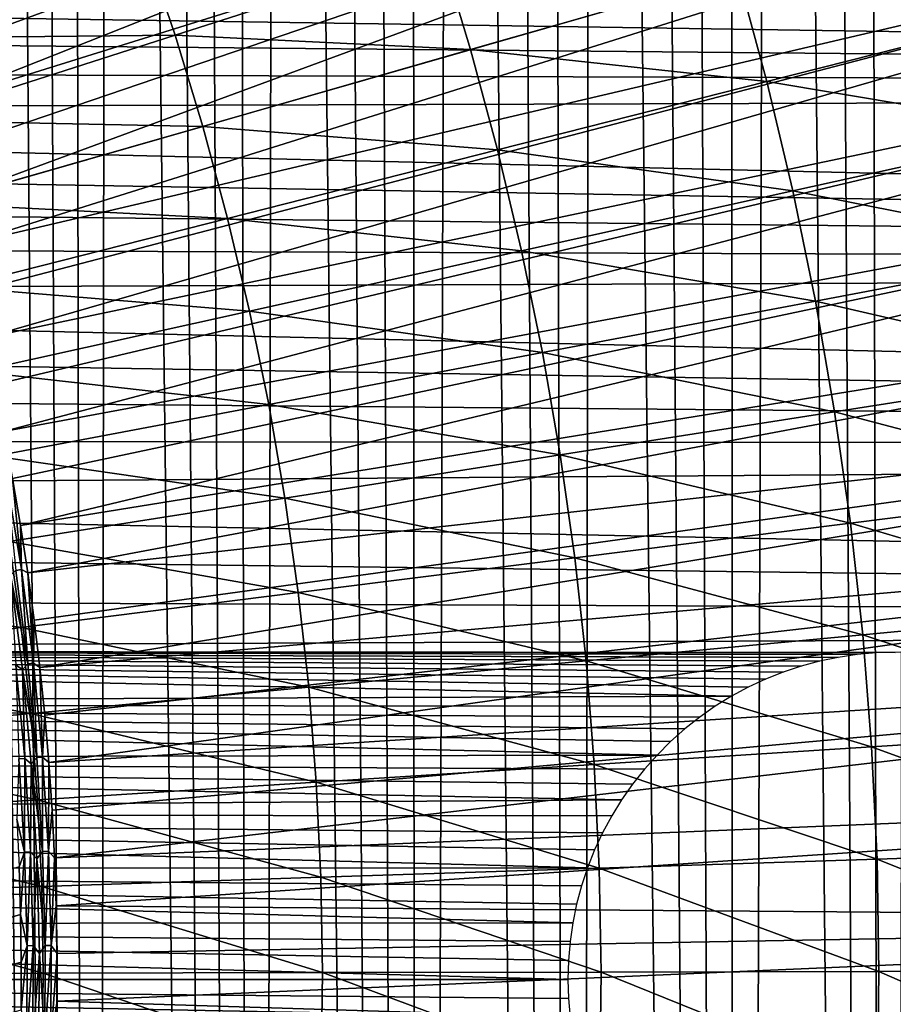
# Model space of a CAD drawing. Header units: millimetres. Extents: x -50 to 50, y -50 to 50.
# Tile 389 of 562: x 10.7 to 14, y -0.1 to 3.7. Entities that reach past the tile are written whole.
import ezdxf

# ---------------------------------------------------------------- set-up
doc = ezdxf.new("R2010")
doc.units = ezdxf.units.MM
doc.header["$LTSCALE"] = 65.185185
for name, color, linetype in [('1', 7, 'CONTINUOUS'), ('2', 7, 'CONTINUOUS'), ('36', 7, 'CONTINUOUS'), ('37', 7, 'CONTINUOUS'), ('87', 7, 'CONTINUOUS'), ('88', 7, 'CONTINUOUS'), ('89', 7, 'CONTINUOUS'), ('93', 7, 'CONTINUOUS'), ('94', 7, 'CONTINUOUS')]:
    doc.layers.add(name, color=color, linetype=linetype)

msp = doc.modelspace()

# ---------------------------------------------------------------- linework, layer by layer
at = {"layer": '1', "color": 7, "linetype": 'Continuous', "true_color": 0xf5f5f5}
for points in [[(28.9654, 4.0703), (29.0523, 3.3952), (3.2359, 4.0577), (28.9654, 4.0703)], [(3.2359, 4.0577), (29.0523, 3.3952), (3.3987, 3.9224), (3.2359, 4.0577)], [(3.3987, 3.9224), (29.0523, 3.3952), (3.5559, 3.7804), (3.3987, 3.9224)], [(3.5559, 3.7804), (29.0523, 3.3952), (3.7071, 3.6323), (3.5559, 3.7804)], [(3.7071, 3.6323), (29.0523, 3.3952), (3.8522, 3.478), (3.7071, 3.6323)], [(3.8522, 3.478), (29.0523, 3.3952), (3.9909, 3.318), (3.8522, 3.478)], [(29.0523, 3.3952), (29.1234, 2.7183), (3.9909, 3.318), (29.0523, 3.3952)], [(3.9909, 3.318), (29.1234, 2.7183), (4.1229, 3.1525), (3.9909, 3.318)], [(4.1229, 3.1525), (29.1234, 2.7183), (4.248, 2.9817), (4.1229, 3.1525)], [(4.248, 2.9817), (29.1234, 2.7183), (4.3661, 2.806), (4.248, 2.9817)], [(4.3661, 2.806), (29.1234, 2.7183), (4.4769, 2.6255), (4.3661, 2.806)], [(29.1234, 2.7183), (29.1788, 2.0398), (4.4769, 2.6255), (29.1234, 2.7183)], [(4.4769, 2.6255), (29.1788, 2.0398), (4.5803, 2.4407), (4.4769, 2.6255)], [(4.5803, 2.4407), (29.1788, 2.0398), (4.676, 2.2518), (4.5803, 2.4407)], [(4.676, 2.2518), (29.1788, 2.0398), (4.764, 2.0593), (4.676, 2.2518)], [(4.764, 2.0593), (29.1788, 2.0398), (4.844, 1.8632), (4.764, 2.0593)], [(29.1788, 2.0398), (29.2184, 1.3603), (4.844, 1.8632), (29.1788, 2.0398)], [(4.844, 1.8632), (29.2184, 1.3603), (4.916, 1.6641), (4.844, 1.8632)], [(4.916, 1.6641), (29.2184, 1.3603), (4.9798, 1.4622), (4.916, 1.6641)], [(4.9798, 1.4622), (29.2184, 1.3603), (5.0353, 1.2578), (4.9798, 1.4622)], [(5.0353, 1.2578), (29.2184, 1.3603), (14, 1.25), (5.0353, 1.2578)], [(13.9273, 1.2479), (5.0353, 1.2578), (14, 1.25), (13.9273, 1.2479)], [(13.8549, 1.2415), (5.0353, 1.2578), (13.9273, 1.2479), (13.8549, 1.2415)], [(13.7829, 1.231), (5.0353, 1.2578), (13.8549, 1.2415), (13.7829, 1.231)], [(13.7118, 1.2163), (5.0353, 1.2578), (13.7829, 1.231), (13.7118, 1.2163)], [(13.6415, 1.1975), (5.0353, 1.2578), (13.7118, 1.2163), (13.6415, 1.1975)], [(13.5725, 1.1746), (5.0353, 1.2578), (13.6415, 1.1975), (13.5725, 1.1746)], [(13.5049, 1.1478), (5.0353, 1.2578), (13.5725, 1.1746), (13.5049, 1.1478)], [(13.439, 1.117), (5.0353, 1.2578), (13.5049, 1.1478), (13.439, 1.117)], [(13.375, 1.0825), (5.0353, 1.2578), (13.439, 1.117), (13.375, 1.0825)], [(5.0824, 1.0515), (5.0353, 1.2578), (13.375, 1.0825), (5.0824, 1.0515)], [(13.3131, 1.0444), (5.0824, 1.0515), (13.375, 1.0825), (13.3131, 1.0444)], [(13.2536, 1.0027), (5.0824, 1.0515), (13.3131, 1.0444), (13.2536, 1.0027)], [(13.1965, 0.9575), (5.0824, 1.0515), (13.2536, 1.0027), (13.1965, 0.9575)], [(13.1422, 0.9092), (5.0824, 1.0515), (13.1965, 0.9575), (13.1422, 0.9092)], [(13.0908, 0.8578), (5.0824, 1.0515), (13.1422, 0.9092), (13.0908, 0.8578)], [(5.121, 0.8432), (5.0824, 1.0515), (13.0908, 0.8578), (5.121, 0.8432)], [(13.0425, 0.8035), (5.121, 0.8432), (13.0908, 0.8578), (13.0425, 0.8035)], [(5.1512, 0.6337), (5.121, 0.8432), (12.9556, 0.6869), (5.1512, 0.6337)], [(12.9556, 0.6869), (5.121, 0.8432), (12.9973, 0.7464), (12.9556, 0.6869)], [(12.9973, 0.7464), (5.121, 0.8432), (13.0425, 0.8035), (12.9973, 0.7464)], [(12.9175, 0.625), (5.1512, 0.6337), (12.9556, 0.6869), (12.9175, 0.625)], [(12.883, 0.561), (5.1512, 0.6337), (12.9175, 0.625), (12.883, 0.561)], [(12.8522, 0.4951), (5.1512, 0.6337), (12.883, 0.561), (12.8522, 0.4951)], [(12.8254, 0.4275), (5.1512, 0.6337), (12.8522, 0.4951), (12.8254, 0.4275)], [(5.1727, 0.423), (5.1512, 0.6337), (12.8254, 0.4275), (5.1727, 0.423)], [(12.8025, 0.3585), (5.1727, 0.423), (12.8254, 0.4275), (12.8025, 0.3585)], [(12.7837, 0.2882), (5.1727, 0.423), (12.8025, 0.3585), (12.7837, 0.2882)], [(12.769, 0.2171), (5.1727, 0.423), (12.7837, 0.2882), (12.769, 0.2171)], [(5.1857, 0.2118), (5.1727, 0.423), (12.769, 0.2171), (5.1857, 0.2118)], [(12.7585, 0.1451), (5.1857, 0.2118), (12.769, 0.2171), (12.7585, 0.1451)], [(12.7521, 0.0728), (5.1857, 0.2118), (12.7585, 0.1451), (12.7521, 0.0728)], [(12.75, 0), (5.1857, 0.2118), (12.7521, 0.0728), (12.75, 0)], [(5.19, 0), (5.1857, 0.2118), (12.75, 0), (5.19, 0)], [(5.1859, -0.2065), (5.19, 0), (12.7585, -0.1451), (5.1859, -0.2065)], [(12.7521, -0.0728), (5.19, 0), (12.75, 0), (12.7521, -0.0728)], [(12.7585, -0.1451), (5.19, 0), (12.7521, -0.0728), (12.7585, -0.1451)]]:
    msp.add_3dface(points, dxfattribs=at)
at = {"layer": '2', "color": 7, "linetype": 'Continuous', "true_color": 0xf5f5f5}
for points in [[(10.9346, -27.1293, 4.3), (10.4131, 20.0075, 4.3), (10.3055, -27.3744, 4.3), (10.9346, -27.1293, 4.3)], [(10.5538, 19.9043, 4.3), (10.4131, 20.0075, 4.3), (10.9346, -27.1293, 4.3), (10.5538, 19.9043, 4.3)], [(10.6989, 19.8073, 4.3), (10.5538, 19.9043, 4.3), (10.9346, -27.1293, 4.3), (10.6989, 19.8073, 4.3)], [(10.8481, 19.7168, 4.3), (10.6989, 19.8073, 4.3), (10.9346, -27.1293, 4.3), (10.8481, 19.7168, 4.3)], [(11.0011, 19.6329, 4.3), (10.8481, 19.7168, 4.3), (10.9346, -27.1293, 4.3), (11.0011, 19.6329, 4.3)], [(11.558, -26.8696, 4.3), (11.0011, 19.6329, 4.3), (10.9346, -27.1293, 4.3), (11.558, -26.8696, 4.3)], [(11.1576, 19.5556, 4.3), (11.0011, 19.6329, 4.3), (11.558, -26.8696, 4.3), (11.1576, 19.5556, 4.3)], [(11.3173, 19.4854, 4.3), (11.1576, 19.5556, 4.3), (11.558, -26.8696, 4.3), (11.3173, 19.4854, 4.3)], [(11.48, 19.4221, 4.3), (11.3173, 19.4854, 4.3), (11.558, -26.8696, 4.3), (11.48, 19.4221, 4.3)], [(11.6453, 19.366, 4.3), (11.48, 19.4221, 4.3), (11.558, -26.8696, 4.3), (11.6453, 19.366, 4.3)], [(12.1751, -26.5957, 4.3), (11.6453, 19.366, 4.3), (11.558, -26.8696, 4.3), (12.1751, -26.5957, 4.3)], [(11.8128, 19.3172, 4.3), (11.6453, 19.366, 4.3), (12.1751, -26.5957, 4.3), (11.8128, 19.3172, 4.3)], [(14.0509, 19.366, 4.3), (13.8834, 19.3172, 4.3), (13.9864, -25.6894, 4.3), (14.0509, 19.366, 4.3)], [(14.5756, -25.3597, 4.3), (14.0509, 19.366, 4.3), (13.9864, -25.6894, 4.3), (14.5756, -25.3597, 4.3)], [(11.9824, 19.2757, 4.3), (11.8128, 19.3172, 4.3), (12.1751, -26.5957, 4.3), (11.9824, 19.2757, 4.3)], [(13.8834, 19.3172, 4.3), (13.7138, 19.2757, 4.3), (13.9864, -25.6894, 4.3), (13.8834, 19.3172, 4.3)], [(12.1535, 19.2417, 4.3), (11.9824, 19.2757, 4.3), (12.1751, -26.5957, 4.3), (12.1535, 19.2417, 4.3)], [(13.7138, 19.2757, 4.3), (13.5427, 19.2417, 4.3), (13.9864, -25.6894, 4.3), (13.7138, 19.2757, 4.3)], [(12.326, 19.2151, 4.3), (12.1535, 19.2417, 4.3), (12.1751, -26.5957, 4.3), (12.326, 19.2151, 4.3)], [(13.5427, 19.2417, 4.3), (13.3702, 19.2151, 4.3), (13.3896, -26.0054, 4.3), (13.5427, 19.2417, 4.3)], [(13.9864, -25.6894, 4.3), (13.5427, 19.2417, 4.3), (13.3896, -26.0054, 4.3), (13.9864, -25.6894, 4.3)], [(12.7858, -26.3075, 4.3), (12.326, 19.2151, 4.3), (12.1751, -26.5957, 4.3), (12.7858, -26.3075, 4.3)], [(12.4994, 19.1961, 4.3), (12.326, 19.2151, 4.3), (12.7858, -26.3075, 4.3), (12.4994, 19.1961, 4.3)], [(12.6736, 19.1847, 4.3), (12.4994, 19.1961, 4.3), (12.7858, -26.3075, 4.3), (12.6736, 19.1847, 4.3)], [(12.8481, 19.1809, 4.3), (12.6736, 19.1847, 4.3), (12.7858, -26.3075, 4.3), (12.8481, 19.1809, 4.3)], [(13.0225, 19.1847, 4.3), (12.8481, 19.1809, 4.3), (13.3896, -26.0054, 4.3), (13.0225, 19.1847, 4.3)], [(13.1967, 19.1961, 4.3), (13.0225, 19.1847, 4.3), (13.3896, -26.0054, 4.3), (13.1967, 19.1961, 4.3)], [(13.3702, 19.2151, 4.3), (13.1967, 19.1961, 4.3), (13.3896, -26.0054, 4.3), (13.3702, 19.2151, 4.3)], [(13.3896, -26.0054, 4.3), (12.8481, 19.1809, 4.3), (12.7858, -26.3075, 4.3), (13.3896, -26.0054, 4.3)]]:
    msp.add_3dface(points, dxfattribs=at)
at = {"layer": '36', "color": 15, "linetype": 'Continuous', "true_color": 0xaf503c}
for points in [[(10.0127, 3.9061, -16.7687), (11.1333, 3.9524, -16.6071), (10.1281, 3.5959, -16.7687), (10.0127, 3.9061, -16.7687)], [(11.1333, 3.9524, -16.6071), (11.2496, 3.6076, -16.6071), (10.1281, 3.5959, -16.7687), (11.1333, 3.9524, -16.6071)], [(11.1333, 3.9524, -16.6071), (12.263, 3.9323, -16.4302), (11.2496, 3.6076, -16.6071), (11.1333, 3.9524, -16.6071)], [(12.263, 3.9323, -16.4302), (12.3782, 3.5527, -16.4302), (11.2496, 3.6076, -16.6071), (12.263, 3.9323, -16.4302)], [(12.263, 3.9323, -16.4302), (13.3985, 3.8452, -16.238), (12.3782, 3.5527, -16.4302), (12.263, 3.9323, -16.4302)], [(10.1281, 3.5959, -16.7687), (11.2496, 3.6076, -16.6071), (10.234, 3.2822, -16.7687), (10.1281, 3.5959, -16.7687)], [(11.2496, 3.6076, -16.6071), (11.3553, 3.2594, -16.6071), (10.234, 3.2822, -16.7687), (11.2496, 3.6076, -16.6071)], [(11.2496, 3.6076, -16.6071), (12.3782, 3.5527, -16.4302), (11.3553, 3.2594, -16.6071), (11.2496, 3.6076, -16.6071)], [(10.234, 3.2822, -16.7687), (11.3553, 3.2594, -16.6071), (10.3301, 2.9654, -16.7687), (10.234, 3.2822, -16.7687)]]:
    msp.add_3dface(points, dxfattribs=at)
at = {"layer": '37', "color": 15, "linetype": 'Continuous', "true_color": 0xaf503c}
for points in [[(12.3782, 3.5527, -16.4302), (13.3985, 3.8452, -16.238), (13.5105, 3.4307, -16.238), (12.3782, 3.5527, -16.4302)], [(13.3985, 3.8452, -16.238), (14.5366, 3.691, -16.0307), (13.5105, 3.4307, -16.238), (13.3985, 3.8452, -16.238)], [(14.5366, 3.691, -16.0307), (14.6432, 3.2416, -16.0307), (13.5105, 3.4307, -16.238), (14.5366, 3.691, -16.0307)], [(11.3553, 3.2594, -16.6071), (12.3782, 3.5527, -16.4302), (12.4816, 3.1697, -16.4302), (11.3553, 3.2594, -16.6071)], [(12.3782, 3.5527, -16.4302), (13.5105, 3.4307, -16.238), (12.4816, 3.1697, -16.4302), (12.3782, 3.5527, -16.4302)], [(13.5105, 3.4307, -16.238), (13.6096, 3.013, -16.238), (12.4816, 3.1697, -16.4302), (13.5105, 3.4307, -16.238)], [(13.5105, 3.4307, -16.238), (14.6432, 3.2416, -16.0307), (13.6096, 3.013, -16.238), (13.5105, 3.4307, -16.238)], [(10.3301, 2.9654, -16.7687), (11.3553, 3.2594, -16.6071), (11.4502, 2.9081, -16.6071), (10.3301, 2.9654, -16.7687)], [(11.3553, 3.2594, -16.6071), (12.4816, 3.1697, -16.4302), (11.4502, 2.9081, -16.6071), (11.3553, 3.2594, -16.6071)], [(14.6432, 3.2416, -16.0307), (14.736, 2.789, -16.0307), (13.6096, 3.013, -16.238), (14.6432, 3.2416, -16.0307)], [(12.4816, 3.1697, -16.4302), (12.5732, 2.7838, -16.4302), (11.4502, 2.9081, -16.6071), (12.4816, 3.1697, -16.4302)], [(12.4816, 3.1697, -16.4302), (13.6096, 3.013, -16.238), (12.5732, 2.7838, -16.4302), (12.4816, 3.1697, -16.4302)], [(13.6096, 3.013, -16.238), (13.6959, 2.5924, -16.238), (12.5732, 2.7838, -16.4302), (13.6096, 3.013, -16.238)], [(13.6096, 3.013, -16.238), (14.736, 2.789, -16.0307), (13.6959, 2.5924, -16.238), (13.6096, 3.013, -16.238)], [(10.3301, 2.9654, -16.7687), (11.4502, 2.9081, -16.6071), (10.4164, 2.6458, -16.7687), (10.3301, 2.9654, -16.7687)], [(11.4502, 2.9081, -16.6071), (11.5343, 2.554, -16.6071), (10.4164, 2.6458, -16.7687), (11.4502, 2.9081, -16.6071)], [(11.4502, 2.9081, -16.6071), (12.5732, 2.7838, -16.4302), (11.5343, 2.554, -16.6071), (11.4502, 2.9081, -16.6071)], [(12.5732, 2.7838, -16.4302), (12.6529, 2.3952, -16.4302), (11.5343, 2.554, -16.6071), (12.5732, 2.7838, -16.4302)], [(12.5732, 2.7838, -16.4302), (13.6959, 2.5924, -16.238), (12.6529, 2.3952, -16.4302), (12.5732, 2.7838, -16.4302)], [(14.736, 2.789, -16.0307), (14.8149, 2.3338, -16.0307), (13.6959, 2.5924, -16.238), (14.736, 2.789, -16.0307)], [(10.4164, 2.6458, -16.7687), (11.5343, 2.554, -16.6071), (10.4929, 2.3237, -16.7687), (10.4164, 2.6458, -16.7687)], [(13.6959, 2.5924, -16.238), (13.7691, 2.1693, -16.238), (12.6529, 2.3952, -16.4302), (13.6959, 2.5924, -16.238)], [(13.6959, 2.5924, -16.238), (14.8149, 2.3338, -16.0307), (13.7691, 2.1693, -16.238), (13.6959, 2.5924, -16.238)], [(11.5343, 2.554, -16.6071), (11.6074, 2.1975, -16.6071), (10.4929, 2.3237, -16.7687), (11.5343, 2.554, -16.6071)], [(11.5343, 2.554, -16.6071), (12.6529, 2.3952, -16.4302), (11.6074, 2.1975, -16.6071), (11.5343, 2.554, -16.6071)], [(12.6529, 2.3952, -16.4302), (12.7206, 2.0043, -16.4302), (11.6074, 2.1975, -16.6071), (12.6529, 2.3952, -16.4302)], [(12.6529, 2.3952, -16.4302), (13.7691, 2.1693, -16.238), (12.7206, 2.0043, -16.4302), (12.6529, 2.3952, -16.4302)], [(14.8149, 2.3338, -16.0307), (14.8796, 1.8764, -16.0307), (13.7691, 2.1693, -16.238), (14.8149, 2.3338, -16.0307)], [(10.4929, 2.3237, -16.7687), (11.6074, 2.1975, -16.6071), (10.5594, 1.9994, -16.7687), (10.4929, 2.3237, -16.7687)], [(11.6074, 2.1975, -16.6071), (11.6694, 1.8389, -16.6071), (10.5594, 1.9994, -16.7687), (11.6074, 2.1975, -16.6071)], [(11.6074, 2.1975, -16.6071), (12.7206, 2.0043, -16.4302), (11.6694, 1.8389, -16.6071), (11.6074, 2.1975, -16.6071)], [(13.7691, 2.1693, -16.238), (13.8293, 1.7442, -16.238), (12.7206, 2.0043, -16.4302), (13.7691, 2.1693, -16.238)], [(13.7691, 2.1693, -16.238), (14.8796, 1.8764, -16.0307), (13.8293, 1.7442, -16.238), (13.7691, 2.1693, -16.238)], [(10.5594, 1.9994, -16.7687), (11.6694, 1.8389, -16.6071), (10.6159, 1.6732, -16.7687), (10.5594, 1.9994, -16.7687)], [(12.7206, 2.0043, -16.4302), (12.7762, 1.6116, -16.4302), (11.6694, 1.8389, -16.6071), (12.7206, 2.0043, -16.4302)], [(12.7206, 2.0043, -16.4302), (13.8293, 1.7442, -16.238), (12.7762, 1.6116, -16.4302), (12.7206, 2.0043, -16.4302)], [(14.8796, 1.8764, -16.0307), (14.9303, 1.4172, -16.0307), (13.8293, 1.7442, -16.238), (14.8796, 1.8764, -16.0307)], [(11.6694, 1.8389, -16.6071), (11.7205, 1.4786, -16.6071), (10.6159, 1.6732, -16.7687), (11.6694, 1.8389, -16.6071)], [(11.6694, 1.8389, -16.6071), (12.7762, 1.6116, -16.4302), (11.7205, 1.4786, -16.6071), (11.6694, 1.8389, -16.6071)], [(13.8293, 1.7442, -16.238), (13.8764, 1.3174, -16.238), (12.7762, 1.6116, -16.4302), (13.8293, 1.7442, -16.238)], [(13.8293, 1.7442, -16.238), (14.9303, 1.4172, -16.0307), (13.8764, 1.3174, -16.238), (13.8293, 1.7442, -16.238)], [(10.6159, 1.6732, -16.7687), (10.6623, 1.3454, -16.7687), (9.5602, 1.5071, -16.9151), (10.6159, 1.6732, -16.7687)], [(10.6159, 1.6732, -16.7687), (11.7205, 1.4786, -16.6071), (10.6623, 1.3454, -16.7687), (10.6159, 1.6732, -16.7687)], [(12.7762, 1.6116, -16.4302), (12.8197, 1.2173, -16.4302), (11.7205, 1.4786, -16.6071), (12.7762, 1.6116, -16.4302)], [(12.7762, 1.6116, -16.4302), (13.8764, 1.3174, -16.238), (12.8197, 1.2173, -16.4302), (12.7762, 1.6116, -16.4302)], [(9.5602, 1.5071, -16.9151), (10.6623, 1.3454, -16.7687), (9.602, 1.2119, -16.9151), (9.5602, 1.5071, -16.9151)], [(11.7205, 1.4786, -16.6071), (11.7604, 1.1169, -16.6071), (10.6623, 1.3454, -16.7687), (11.7205, 1.4786, -16.6071)], [(11.7205, 1.4786, -16.6071), (12.8197, 1.2173, -16.4302), (11.7604, 1.1169, -16.6071), (11.7205, 1.4786, -16.6071)], [(14.9303, 1.4172, -16.0307), (14.9668, 0.9567, -16.0307), (13.8764, 1.3174, -16.238), (14.9303, 1.4172, -16.0307)], [(10.6623, 1.3454, -16.7687), (10.6986, 1.0163, -16.7687), (9.602, 1.2119, -16.9151), (10.6623, 1.3454, -16.7687)], [(10.6623, 1.3454, -16.7687), (11.7604, 1.1169, -16.6071), (10.6986, 1.0163, -16.7687), (10.6623, 1.3454, -16.7687)], [(13.8764, 1.3174, -16.238), (13.9103, 0.8893, -16.238), (12.8197, 1.2173, -16.4302), (13.8764, 1.3174, -16.238)], [(13.8764, 1.3174, -16.238), (14.9668, 0.9567, -16.0307), (13.9103, 0.8893, -16.238), (13.8764, 1.3174, -16.238)], [(9.602, 1.2119, -16.9151), (10.6986, 1.0163, -16.7687), (9.6346, 0.9155, -16.9151), (9.602, 1.2119, -16.9151)], [(12.8197, 1.2173, -16.4302), (12.851, 0.8218, -16.4302), (11.7604, 1.1169, -16.6071), (12.8197, 1.2173, -16.4302)], [(12.8197, 1.2173, -16.4302), (13.9103, 0.8893, -16.238), (12.851, 0.8218, -16.4302), (12.8197, 1.2173, -16.4302)], [(11.7604, 1.1169, -16.6071), (11.7891, 0.7541, -16.6071), (10.6986, 1.0163, -16.7687), (11.7604, 1.1169, -16.6071)], [(11.7604, 1.1169, -16.6071), (12.851, 0.8218, -16.4302), (11.7891, 0.7541, -16.6071), (11.7604, 1.1169, -16.6071)], [(10.6986, 1.0163, -16.7687), (10.7247, 0.6863, -16.7687), (9.6346, 0.9155, -16.9151), (10.6986, 1.0163, -16.7687)], [(10.6986, 1.0163, -16.7687), (11.7891, 0.7541, -16.6071), (10.7247, 0.6863, -16.7687), (10.6986, 1.0163, -16.7687)], [(14.9668, 0.9567, -16.0307), (14.989, 0.4952, -16.0307), (13.9103, 0.8893, -16.238), (14.9668, 0.9567, -16.0307)], [(9.6346, 0.9155, -16.9151), (10.7247, 0.6863, -16.7687), (9.6582, 0.6183, -16.9151), (9.6346, 0.9155, -16.9151)], [(13.9103, 0.8893, -16.238), (13.931, 0.4605, -16.238), (12.851, 0.8218, -16.4302), (13.9103, 0.8893, -16.238)], [(13.9103, 0.8893, -16.238), (14.989, 0.4952, -16.0307), (13.931, 0.4605, -16.238), (13.9103, 0.8893, -16.238)], [(12.851, 0.8218, -16.4302), (12.8702, 0.4256, -16.4302), (11.7891, 0.7541, -16.6071), (12.851, 0.8218, -16.4302)], [(12.851, 0.8218, -16.4302), (13.931, 0.4605, -16.238), (12.8702, 0.4256, -16.4302), (12.851, 0.8218, -16.4302)], [(11.7891, 0.7541, -16.6071), (11.8066, 0.3907, -16.6071), (10.7247, 0.6863, -16.7687), (11.7891, 0.7541, -16.6071)], [(11.7891, 0.7541, -16.6071), (12.8702, 0.4256, -16.4302), (11.8066, 0.3907, -16.6071), (11.7891, 0.7541, -16.6071)], [(10.7247, 0.6863, -16.7687), (10.7407, 0.3556, -16.7687), (9.6582, 0.6183, -16.9151), (10.7247, 0.6863, -16.7687)], [(10.7247, 0.6863, -16.7687), (11.8066, 0.3907, -16.6071), (10.7407, 0.3556, -16.7687), (10.7247, 0.6863, -16.7687)], [(9.6582, 0.6183, -16.9151), (10.7407, 0.3556, -16.7687), (9.6726, 0.3205, -16.9151), (9.6582, 0.6183, -16.9151)], [(14.989, 0.4952, -16.0307), (14.9971, 0.0333, -16.0307), (13.931, 0.4605, -16.238), (14.989, 0.4952, -16.0307)], [(13.931, 0.4605, -16.238), (13.9385, 0.0312, -16.238), (12.8702, 0.4256, -16.4302), (13.931, 0.4605, -16.238)], [(13.931, 0.4605, -16.238), (14.9971, 0.0333, -16.0307), (13.9385, 0.0312, -16.238), (13.931, 0.4605, -16.238)], [(12.8702, 0.4256, -16.4302), (12.8771, 0.029, -16.4302), (11.8066, 0.3907, -16.6071), (12.8702, 0.4256, -16.4302)], [(12.8702, 0.4256, -16.4302), (13.9385, 0.0312, -16.238), (12.8771, 0.029, -16.4302), (12.8702, 0.4256, -16.4302)], [(11.8066, 0.3907, -16.6071), (11.813, 0.0268, -16.6071), (10.7407, 0.3556, -16.7687), (11.8066, 0.3907, -16.6071)], [(11.8066, 0.3907, -16.6071), (12.8771, 0.029, -16.4302), (11.813, 0.0268, -16.6071), (11.8066, 0.3907, -16.6071)], [(10.7407, 0.3556, -16.7687), (10.7465, 0.0246, -16.7687), (9.6726, 0.3205, -16.9151), (10.7407, 0.3556, -16.7687)], [(10.7407, 0.3556, -16.7687), (11.813, 0.0268, -16.6071), (10.7465, 0.0246, -16.7687), (10.7407, 0.3556, -16.7687)], [(9.6726, 0.3205, -16.9151), (10.7465, 0.0246, -16.7687), (9.6778, 0.0224, -16.9151), (9.6726, 0.3205, -16.9151)], [(9.6778, 0.0224, -16.9151), (10.7421, -0.3064, -16.7687), (9.6738, -0.2757, -16.9151), (9.6778, 0.0224, -16.9151)], [(10.7465, 0.0246, -16.7687), (10.7421, -0.3064, -16.7687), (9.6778, 0.0224, -16.9151), (10.7465, 0.0246, -16.7687)], [(10.7465, 0.0246, -16.7687), (11.8081, -0.3371, -16.6071), (10.7421, -0.3064, -16.7687), (10.7465, 0.0246, -16.7687)], [(11.813, 0.0268, -16.6071), (11.8081, -0.3371, -16.6071), (10.7465, 0.0246, -16.7687), (11.813, 0.0268, -16.6071)], [(11.813, 0.0268, -16.6071), (12.8718, -0.3677, -16.4302), (11.8081, -0.3371, -16.6071), (11.813, 0.0268, -16.6071)], [(12.8771, 0.029, -16.4302), (12.8718, -0.3677, -16.4302), (11.813, 0.0268, -16.6071), (12.8771, 0.029, -16.4302)], [(12.8771, 0.029, -16.4302), (13.9328, -0.3982, -16.238), (12.8718, -0.3677, -16.4302), (12.8771, 0.029, -16.4302)], [(13.9385, 0.0312, -16.238), (13.9328, -0.3982, -16.238), (12.8771, 0.029, -16.4302), (13.9385, 0.0312, -16.238)], [(13.9385, 0.0312, -16.238), (14.9909, -0.4286, -16.0307), (13.9328, -0.3982, -16.238), (13.9385, 0.0312, -16.238)], [(14.9971, 0.0333, -16.0307), (14.9909, -0.4286, -16.0307), (13.9385, 0.0312, -16.238), (14.9971, 0.0333, -16.0307)]]:
    msp.add_3dface(points, dxfattribs=at)
at = {"layer": '87', "color": 250, "linetype": 'Continuous', "true_color": 0x1c1c1c}
for points in [[(10.1561, 3.6741, -11.9759), (10.2166, 3.502, -11.9759), (16.9022, 5.9544, -9.3843), (10.1561, 3.6741, -11.9759)], [(10.2166, 3.502, -11.9759), (10.2743, 3.3289, -11.9759), (16.9022, 5.9544, -9.3843), (10.2166, 3.502, -11.9759)], [(16.9022, 5.9544, -9.3843), (10.2743, 3.3289, -11.9759), (17.0712, 5.4509, -9.3843), (16.9022, 5.9544, -9.3843)], [(10.2743, 3.3289, -11.9759), (10.329, 3.1549, -11.9759), (17.0712, 5.4509, -9.3843), (10.2743, 3.3289, -11.9759)], [(10.329, 3.1549, -11.9759), (10.3808, 2.9799, -11.9759), (17.0712, 5.4509, -9.3843), (10.329, 3.1549, -11.9759)], [(17.0712, 5.4509, -9.3843), (10.3808, 2.9799, -11.9759), (17.2251, 4.9425, -9.3843), (17.0712, 5.4509, -9.3843)]]:
    msp.add_3dface(points, dxfattribs=at)
at = {"layer": '88', "color": 250, "linetype": 'Continuous', "true_color": 0x1c1c1c}
for points in [[(17.2251, 4.9425, -9.3843), (10.3808, 2.9799, -11.9759), (10.4296, 2.8041, -11.9759), (17.2251, 4.9425, -9.3843)], [(17.2251, 4.9425, -9.3843), (10.4296, 2.8041, -11.9759), (17.364, 4.4298, -9.3843), (17.2251, 4.9425, -9.3843)], [(10.4296, 2.8041, -11.9759), (10.4754, 2.6275, -11.9759), (17.364, 4.4298, -9.3843), (10.4296, 2.8041, -11.9759)], [(10.4754, 2.6275, -11.9759), (10.5182, 2.4502, -11.9759), (17.364, 4.4298, -9.3843), (10.4754, 2.6275, -11.9759)], [(17.364, 4.4298, -9.3843), (10.5182, 2.4502, -11.9759), (17.4875, 3.9133, -9.3843), (17.364, 4.4298, -9.3843)], [(10.5182, 2.4502, -11.9759), (10.5581, 2.2722, -11.9759), (17.4875, 3.9133, -9.3843), (10.5182, 2.4502, -11.9759)], [(10.5581, 2.2722, -11.9759), (10.5949, 2.0935, -11.9759), (17.4875, 3.9133, -9.3843), (10.5581, 2.2722, -11.9759)], [(17.4875, 3.9133, -9.3843), (10.5949, 2.0935, -11.9759), (17.5957, 3.3932, -9.3843), (17.4875, 3.9133, -9.3843)], [(10.5949, 2.0935, -11.9759), (10.6287, 1.9142, -11.9759), (17.5957, 3.3932, -9.3843), (10.5949, 2.0935, -11.9759)], [(10.6287, 1.9142, -11.9759), (10.6595, 1.7344, -11.9759), (17.5957, 3.3932, -9.3843), (10.6287, 1.9142, -11.9759)], [(17.5957, 3.3932, -9.3843), (10.6595, 1.7344, -11.9759), (17.6885, 2.8703, -9.3843), (17.5957, 3.3932, -9.3843)], [(10.6595, 1.7344, -11.9759), (10.6872, 1.554, -11.9759), (17.6885, 2.8703, -9.3843), (10.6595, 1.7344, -11.9759)], [(17.6885, 2.8703, -9.3843), (10.6872, 1.554, -11.9759), (17.7657, 2.3448, -9.3843), (17.6885, 2.8703, -9.3843)], [(10.6872, 1.554, -11.9759), (10.7119, 1.3733, -11.9759), (17.7657, 2.3448, -9.3843), (10.6872, 1.554, -11.9759)], [(10.7119, 1.3733, -11.9759), (10.7335, 1.1921, -11.9759), (17.7657, 2.3448, -9.3843), (10.7119, 1.3733, -11.9759)], [(17.7657, 2.3448, -9.3843), (10.7335, 1.1921, -11.9759), (17.8273, 1.8172, -9.3843), (17.7657, 2.3448, -9.3843)], [(10.7335, 1.1921, -11.9759), (10.7521, 1.0106, -11.9759), (17.8273, 1.8172, -9.3843), (10.7335, 1.1921, -11.9759)], [(10.7521, 1.0106, -11.9759), (10.7676, 0.8288, -11.9759), (17.8273, 1.8172, -9.3843), (10.7521, 1.0106, -11.9759)], [(17.8273, 1.8172, -9.3843), (10.7676, 0.8288, -11.9759), (17.8732, 1.288, -9.3843), (17.8273, 1.8172, -9.3843)], [(10.7676, 0.8288, -11.9759), (10.78, 0.6468, -11.9759), (17.8732, 1.288, -9.3843), (10.7676, 0.8288, -11.9759)], [(10.78, 0.6468, -11.9759), (10.7893, 0.4646, -11.9759), (17.8732, 1.288, -9.3843), (10.78, 0.6468, -11.9759)], [(17.8732, 1.288, -9.3843), (10.7893, 0.4646, -11.9759), (17.9035, 0.7578, -9.3843), (17.8732, 1.288, -9.3843)], [(10.7893, 0.4646, -11.9759), (10.7956, 0.2823, -11.9759), (17.9035, 0.7578, -9.3843), (10.7893, 0.4646, -11.9759)], [(17.9035, 0.7578, -9.3843), (10.7956, 0.2823, -11.9759), (17.918, 0.2268, -9.3843), (17.9035, 0.7578, -9.3843)], [(10.7956, 0.2823, -11.9759), (10.7988, 0.0998, -11.9759), (17.918, 0.2268, -9.3843), (10.7956, 0.2823, -11.9759)], [(10.7988, 0.0998, -11.9759), (10.7989, -0.0826, -11.9759), (17.918, 0.2268, -9.3843), (10.7988, 0.0998, -11.9759)], [(17.918, 0.2268, -9.3843), (10.7989, -0.0826, -11.9759), (17.9168, -0.3043, -9.3843), (17.918, 0.2268, -9.3843)], [(10.7989, -0.0826, -11.9759), (10.7959, -0.265, -11.9759), (17.9168, -0.3043, -9.3843), (10.7989, -0.0826, -11.9759)]]:
    msp.add_3dface(points, dxfattribs=at)
at = {"layer": '89', "color": 250, "linetype": 'Continuous', "true_color": 0x1c1c1c}
for points in [[(10.6596, 0.2489, -12), (10.6538, 0.4308, -12), (-9.1755, -5.438, -12), (10.6596, 0.2489, -12)], [(-9.0812, -5.5938, -12), (10.6596, 0.2489, -12), (-9.1755, -5.438, -12), (-9.0812, -5.5938, -12)], [(10.6622, 0.0669, -12), (10.6596, 0.2489, -12), (-9.0812, -5.5938, -12), (10.6622, 0.0669, -12)], [(-8.9843, -5.7482, -12), (10.6622, 0.0669, -12), (-9.0812, -5.5938, -12), (-8.9843, -5.7482, -12)], [(10.6617, -0.1153, -12), (10.6622, 0.0669, -12), (-8.9843, -5.7482, -12), (10.6617, -0.1153, -12)]]:
    msp.add_3dface(points, dxfattribs=at)
at = {"layer": '93', "color": 250, "linetype": 'Continuous', "true_color": 0x1c1c1c}
for points in [[(10.6631, 1.5662, -11.9832), (10.6049, 1.9217, -11.9832), (10.6409, 1.5629, -11.9892), (10.6631, 1.5662, -11.9832)], [(10.6631, 1.5662, -11.9832), (10.6287, 1.9142, -11.9759), (10.6049, 1.9217, -11.9832), (10.6631, 1.5662, -11.9832)], [(10.6595, 1.7344, -11.9759), (10.6287, 1.9142, -11.9759), (10.6631, 1.5662, -11.9832), (10.6595, 1.7344, -11.9759)], [(10.6872, 1.554, -11.9759), (10.6595, 1.7344, -11.9759), (10.6631, 1.5662, -11.9832), (10.6872, 1.554, -11.9759)], [(10.687, 1.2064, -11.9892), (10.6409, 1.5629, -11.9892), (10.6206, 1.5444, -11.9939), (10.687, 1.2064, -11.9892)], [(10.6666, 1.1847, -11.9939), (10.687, 1.2064, -11.9892), (10.6206, 1.5444, -11.9939), (10.6666, 1.1847, -11.9939)], [(10.687, 1.2064, -11.9892), (10.6631, 1.5662, -11.9832), (10.6409, 1.5629, -11.9892), (10.687, 1.2064, -11.9892)], [(10.7094, 1.2089, -11.9832), (10.6631, 1.5662, -11.9832), (10.687, 1.2064, -11.9892), (10.7094, 1.2089, -11.9832)], [(10.7094, 1.2089, -11.9832), (10.6872, 1.554, -11.9759), (10.6631, 1.5662, -11.9832), (10.7094, 1.2089, -11.9832)], [(10.7119, 1.3733, -11.9759), (10.6872, 1.554, -11.9759), (10.7094, 1.2089, -11.9832), (10.7119, 1.3733, -11.9759)], [(10.7335, 1.1921, -11.9759), (10.7119, 1.3733, -11.9759), (10.7094, 1.2089, -11.9832), (10.7335, 1.1921, -11.9759)], [(10.7213, 0.8485, -11.9892), (10.687, 1.2064, -11.9892), (10.6666, 1.1847, -11.9939), (10.7213, 0.8485, -11.9892)], [(10.7213, 0.8485, -11.9892), (10.7094, 1.2089, -11.9832), (10.687, 1.2064, -11.9892), (10.7213, 0.8485, -11.9892)], [(10.7437, 0.8503, -11.9832), (10.7094, 1.2089, -11.9832), (10.7213, 0.8485, -11.9892), (10.7437, 0.8503, -11.9832)], [(10.7437, 0.8503, -11.9832), (10.7335, 1.1921, -11.9759), (10.7094, 1.2089, -11.9832), (10.7437, 0.8503, -11.9832)], [(10.7004, 0.8237, -11.9939), (10.7213, 0.8485, -11.9892), (10.6666, 1.1847, -11.9939), (10.7004, 0.8237, -11.9939)], [(10.7521, 1.0106, -11.9759), (10.7335, 1.1921, -11.9759), (10.7437, 0.8503, -11.9832), (10.7521, 1.0106, -11.9759)], [(10.7676, 0.8288, -11.9759), (10.7521, 1.0106, -11.9759), (10.7437, 0.8503, -11.9832), (10.7676, 0.8288, -11.9759)], [(10.7436, 0.4897, -11.9892), (10.7213, 0.8485, -11.9892), (10.7004, 0.8237, -11.9939), (10.7436, 0.4897, -11.9892)], [(10.7436, 0.4897, -11.9892), (10.7437, 0.8503, -11.9832), (10.7213, 0.8485, -11.9892), (10.7436, 0.4897, -11.9892)], [(10.7661, 0.4907, -11.9832), (10.7437, 0.8503, -11.9832), (10.7436, 0.4897, -11.9892), (10.7661, 0.4907, -11.9832)], [(10.7661, 0.4907, -11.9832), (10.7676, 0.8288, -11.9759), (10.7437, 0.8503, -11.9832), (10.7661, 0.4907, -11.9832)], [(10.78, 0.6468, -11.9759), (10.7676, 0.8288, -11.9759), (10.7661, 0.4907, -11.9832), (10.78, 0.6468, -11.9759)], [(10.722, 0.4617, -11.9939), (10.7436, 0.4897, -11.9892), (10.7004, 0.8237, -11.9939), (10.722, 0.4617, -11.9939)], [(10.7893, 0.4646, -11.9759), (10.78, 0.6468, -11.9759), (10.7661, 0.4907, -11.9832), (10.7893, 0.4646, -11.9759)], [(10.7539, 0.1304, -11.9892), (10.7436, 0.4897, -11.9892), (10.722, 0.4617, -11.9939), (10.7539, 0.1304, -11.9892)], [(10.7539, 0.1304, -11.9892), (10.7661, 0.4907, -11.9832), (10.7436, 0.4897, -11.9892), (10.7539, 0.1304, -11.9892)], [(10.7764, 0.1306, -11.9832), (10.7661, 0.4907, -11.9832), (10.7539, 0.1304, -11.9892), (10.7764, 0.1306, -11.9832)], [(10.7764, 0.1306, -11.9832), (10.7893, 0.4646, -11.9759), (10.7661, 0.4907, -11.9832), (10.7764, 0.1306, -11.9832)], [(10.7314, 0.0992, -11.9939), (10.7539, 0.1304, -11.9892), (10.722, 0.4617, -11.9939), (10.7314, 0.0992, -11.9939)], [(10.7956, 0.2823, -11.9759), (10.7893, 0.4646, -11.9759), (10.7764, 0.1306, -11.9832), (10.7956, 0.2823, -11.9759)], [(10.7988, 0.0998, -11.9759), (10.7956, 0.2823, -11.9759), (10.7764, 0.1306, -11.9832), (10.7988, 0.0998, -11.9759)], [(10.7521, -0.2291, -11.9892), (10.7539, 0.1304, -11.9892), (10.7314, 0.0992, -11.9939), (10.7521, -0.2291, -11.9892)], [(10.7746, -0.2296, -11.9832), (10.7764, 0.1306, -11.9832), (10.7521, -0.2291, -11.9892), (10.7746, -0.2296, -11.9832)], [(10.7521, -0.2291, -11.9892), (10.7764, 0.1306, -11.9832), (10.7539, 0.1304, -11.9892), (10.7521, -0.2291, -11.9892)], [(10.7746, -0.2296, -11.9832), (10.7988, 0.0998, -11.9759), (10.7764, 0.1306, -11.9832), (10.7746, -0.2296, -11.9832)], [(10.7286, -0.2633, -11.9939), (10.7521, -0.2291, -11.9892), (10.7314, 0.0992, -11.9939), (10.7286, -0.2633, -11.9939)], [(10.7989, -0.0826, -11.9759), (10.7988, 0.0998, -11.9759), (10.7746, -0.2296, -11.9832), (10.7989, -0.0826, -11.9759)], [(10.7959, -0.265, -11.9759), (10.7989, -0.0826, -11.9759), (10.7746, -0.2296, -11.9832), (10.7959, -0.265, -11.9759)]]:
    msp.add_3dface(points, dxfattribs=at)
at = {"layer": '94', "color": 250, "linetype": 'Continuous', "true_color": 0x1c1c1c}
for points in [[(10.6666, 1.1847, -11.9939), (10.6206, 1.5444, -11.9939), (10.6416, 1.2013, -11.9973), (10.6666, 1.1847, -11.9939)], [(10.6757, 0.8449, -11.9973), (10.6666, 1.1847, -11.9939), (10.6416, 1.2013, -11.9973), (10.6757, 0.8449, -11.9973)], [(10.6525, 0.8431, -11.9993), (10.6757, 0.8449, -11.9973), (10.6416, 1.2013, -11.9973), (10.6525, 0.8431, -11.9993)], [(10.7004, 0.8237, -11.9939), (10.6666, 1.1847, -11.9939), (10.6757, 0.8449, -11.9973), (10.7004, 0.8237, -11.9939)], [(10.6525, 0.8431, -11.9993), (10.6449, 0.6125, -12), (10.6747, 0.4866, -11.9993), (10.6525, 0.8431, -11.9993)], [(10.6525, 0.8431, -11.9993), (10.6747, 0.4866, -11.9993), (10.6757, 0.8449, -11.9973), (10.6525, 0.8431, -11.9993)], [(10.6747, 0.4866, -11.9993), (10.6978, 0.4877, -11.9973), (10.6757, 0.8449, -11.9973), (10.6747, 0.4866, -11.9993)], [(10.6978, 0.4877, -11.9973), (10.7004, 0.8237, -11.9939), (10.6757, 0.8449, -11.9973), (10.6978, 0.4877, -11.9973)], [(10.722, 0.4617, -11.9939), (10.7004, 0.8237, -11.9939), (10.6978, 0.4877, -11.9973), (10.722, 0.4617, -11.9939)], [(10.6449, 0.6125, -12), (10.6538, 0.4308, -12), (10.6747, 0.4866, -11.9993), (10.6449, 0.6125, -12)], [(10.6538, 0.4308, -12), (10.6596, 0.2489, -12), (10.6747, 0.4866, -11.9993), (10.6538, 0.4308, -12)], [(10.6747, 0.4866, -11.9993), (10.6596, 0.2489, -12), (10.6849, 0.1296, -11.9993), (10.6747, 0.4866, -11.9993)], [(10.6747, 0.4866, -11.9993), (10.6849, 0.1296, -11.9993), (10.6978, 0.4877, -11.9973), (10.6747, 0.4866, -11.9993)], [(10.6849, 0.1296, -11.9993), (10.7081, 0.1298, -11.9973), (10.6978, 0.4877, -11.9973), (10.6849, 0.1296, -11.9993)], [(10.7081, 0.1298, -11.9973), (10.722, 0.4617, -11.9939), (10.6978, 0.4877, -11.9973), (10.7081, 0.1298, -11.9973)], [(10.7314, 0.0992, -11.9939), (10.722, 0.4617, -11.9939), (10.7081, 0.1298, -11.9973), (10.7314, 0.0992, -11.9939)], [(10.6596, 0.2489, -12), (10.6622, 0.0669, -12), (10.6849, 0.1296, -11.9993), (10.6596, 0.2489, -12)], [(10.6849, 0.1296, -11.9993), (10.6617, -0.1153, -12), (10.6832, -0.2276, -11.9993), (10.6849, 0.1296, -11.9993)], [(10.6622, 0.0669, -12), (10.6617, -0.1153, -12), (10.6849, 0.1296, -11.9993), (10.6622, 0.0669, -12)], [(10.6832, -0.2276, -11.9993), (10.7064, -0.2281, -11.9973), (10.7081, 0.1298, -11.9973), (10.6832, -0.2276, -11.9993)], [(10.6849, 0.1296, -11.9993), (10.6832, -0.2276, -11.9993), (10.7081, 0.1298, -11.9973), (10.6849, 0.1296, -11.9993)], [(10.7064, -0.2281, -11.9973), (10.7314, 0.0992, -11.9939), (10.7081, 0.1298, -11.9973), (10.7064, -0.2281, -11.9973)], [(10.7286, -0.2633, -11.9939), (10.7314, 0.0992, -11.9939), (10.7064, -0.2281, -11.9973), (10.7286, -0.2633, -11.9939)]]:
    msp.add_3dface(points, dxfattribs=at)

doc.saveas('drawing.dxf')
